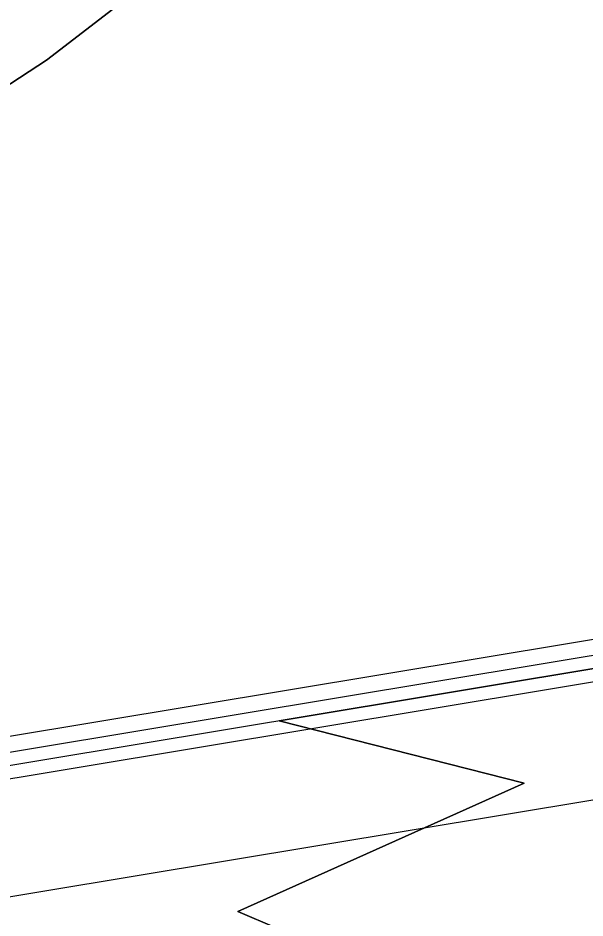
# Model space of a CAD drawing. Extents: x 532503 to 539665, y 6557663 to 6561526.
# Drawn here: x 537237.7 to 537324.1, y 6560195.6 to 6560332.7 of the extents above; entities that cross this region are included whole.
import ezdxf

# ---------------------------------------------------------------- set-up
doc = ezdxf.new("R2010")
doc.units = 0
for name, color, linetype in [('Default', 7, 'Continuous'), ('illumineerimisjooned', 7, 'Continuous'), ('PIIR', 7, 'Continuous'), ('Plokid', 7, 'Continuous'), ('Täide', 7, 'Continuous'), ('Veetase', 7, 'Continuous')]:
    doc.layers.add(name, color=color, linetype=linetype)

msp = doc.modelspace()

# ---------------------------------------------------------------- linework, layer by layer
at = {"layer": 'Default'}
for points in [[(537114.82, 6560272.67), (537235.3, 6560321.87), (537242.05, 6560326.27), (537267.99, 6560346.27), (537409.98, 6560463.67), (537409.98, 6560463.67), (537409.98, 6560463.67), (537680.4, 6560479.07), (537680.4, 6560479.07), (537927.28, 6560437.47), (537927.28, 6560437.47), (538157.31, 6560447.07), (538157.31, 6560447.07), (538426.58, 6560436.27), (538426.58, 6560436.27), (538556.7, 6560436.87), (538556.7, 6560436.87), (538783.9, 6560390.27), (538783.9, 6560390.27)], [(537305.83, 6560120.41), (537275.48, 6560127.96), (537308.71, 6560147.62), (537273.43, 6560156.89), (537312.8, 6560178.82), (537271.17, 6560196.58), (537314.84, 6560216.16), (537277.47, 6560225.67), (537409.98, 6560247.67), (537556.12, 6560257.07), (537536.73, 6560245.82), (537575.58, 6560233.04), (537530.08, 6560218.21), (537577.11, 6560205.93), (537534.17, 6560191.1), (537572.5, 6560181.31)]]:
    msp.add_lwpolyline(points, dxfattribs=at)
at = {"layer": 'illumineerimisjooned'}
msp.add_lwpolyline([(537116.81, 6560201.03), (537409.75, 6560249.66), (537680.21, 6560267.06), (537927.18, 6560299.47), (538157.47, 6560293.07), (538426.89, 6560256.25), (538557.08, 6560232.84), (538708.68, 6560211.09)], dxfattribs=at)
at = {"layer": 'PIIR'}
msp.add_lwpolyline([(537114.81, 6560198.67), (537409.98, 6560247.67), (537680.4, 6560265.07), (537927.28, 6560297.47), (538157.31, 6560291.07), (538426.58, 6560254.27), (538556.76, 6560230.87), (538710.68, 6560208.78)], dxfattribs=at)
at = {"layer": 'Plokid'}
for points in [[(537119.21, 6560274.46), (537235.3, 6560321.87), (537242.05, 6560326.27), (537267.99, 6560346.27), (537291.08, 6560365.36), (537409.98, 6560463.67), (537409.98, 6560463.67), (537680.4, 6560479.07), (537680.4, 6560479.07), (537927.28, 6560437.47), (537927.28, 6560437.47), (538157.31, 6560447.07), (538157.31, 6560447.07), (538426.58, 6560436.27), (538426.58, 6560436.27), (538556.7, 6560436.87), (538556.7, 6560436.87), (538783.9, 6560390.27), (538783.9, 6560390.27)], [(537119.21, 6560203.86), (537409.48, 6560252.05), (537679.98, 6560269.45), (537927.05, 6560301.88), (538157.67, 6560295.46), (538427.26, 6560258.62), (538557.47, 6560235.21), (538706.28, 6560213.86)], [(537119.21, 6560197.37), (537410.21, 6560245.68), (537680.6, 6560263.08), (537927.38, 6560295.47), (538157.15, 6560289.07), (538426.26, 6560252.29), (538556.44, 6560228.9), (538710.39, 6560206.8)]]:
    msp.add_lwpolyline(points, dxfattribs=at)
at = {"layer": 'Täide'}
for points in [[(537409.98, 6560463.67), (537372.69, 6560432.83), (537338.99, 6560404.97), (537338.99, 6560404.97), (537330.22, 6560397.72), (537330.22, 6560397.72), (537330.22, 6560397.72), (537291.08, 6560365.36), (537267.99, 6560346.27), (537267.99, 6560346.27), (537267.99, 6560346.27), (537267.99, 6560346.27), (537267.99, 6560346.27), (537242.05, 6560326.27), (537235.3, 6560321.87)], [(537235.3, 6560321.87), (537242.05, 6560326.27), (537267.99, 6560346.27), (537291.08, 6560365.36)], [(537267.99, 6560346.27), (537242.05, 6560326.27), (537242.05, 6560326.27), (537235.3, 6560321.87)], [(537534.17, 6560191.1), (537577.11, 6560205.93), (537530.08, 6560218.21), (537575.58, 6560233.04), (537536.73, 6560245.82), (537556.12, 6560257.07), (537409.98, 6560247.67), (537277.47, 6560225.67), (537314.84, 6560216.16), (537271.17, 6560196.58), (537312.8, 6560178.82), (537273.43, 6560156.89), (537308.71, 6560147.62), (537275.48, 6560127.96), (537305.83, 6560120.41)], [(537305.83, 6560120.41), (537275.48, 6560127.96), (537308.71, 6560147.62), (537273.43, 6560156.89), (537312.8, 6560178.82), (537271.17, 6560196.58), (537314.84, 6560216.16), (537277.47, 6560225.67), (537409.98, 6560247.67), (537556.12, 6560257.07)]]:
    msp.add_lwpolyline(points, dxfattribs=at)
at = {"layer": 'Veetase'}
msp.add_lwpolyline([(537081.83, 6560175.11), (537114.82, 6560178.67), (537409.98, 6560227.67), (537680.4, 6560245.07), (537927.28, 6560277.47), (538157.31, 6560271.07), (538426.58, 6560234.27), (538783.9, 6560178.27), (538809.14, 6560175.71)], dxfattribs=at)

doc.saveas('drawing.dxf')
